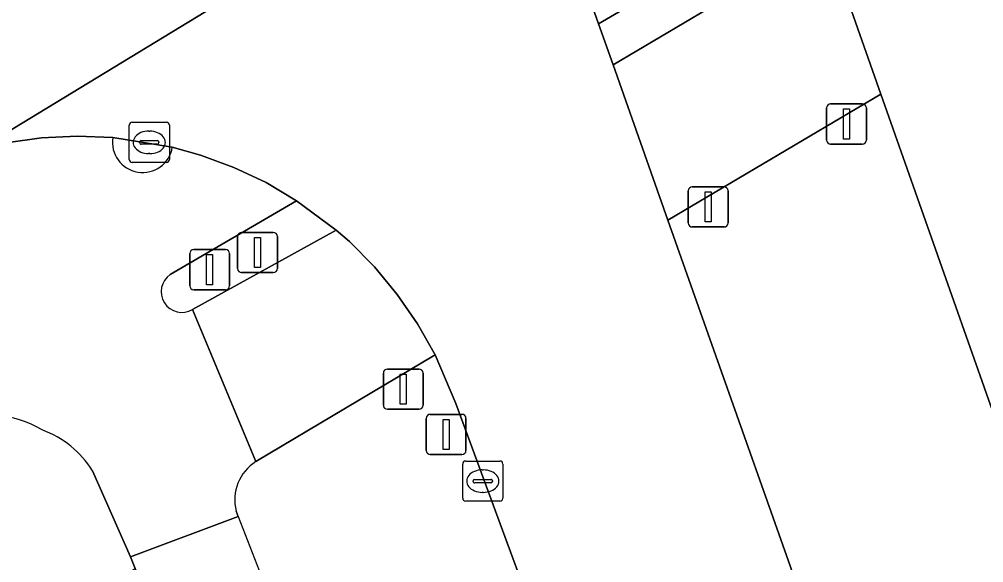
# Model space of a CAD drawing. Extents: x 158835 to 160077, y 386387 to 387778.
# Drawn here: x 159110.99 to 159135.01, y 387352.74 to 387366.28 of the extents above; entities that cross this region are included whole.
import ezdxf

# ---------------------------------------------------------------- set-up
doc = ezdxf.new("R2010")
doc.units = 0
for name, color, linetype in [('IMGEO_Berm_groen', 7, 'Continuous'), ('IMGEO_Fietspad_gesloten', 7, 'Continuous'), ('IMGEO_Fietspad_open', 7, 'Continuous'), ('IMGEO_Kolk', 7, 'Continuous'), ('IMGEO_Lichtmast', 7, 'Continuous'), ('IMGEO_Rijbaan_lokaal_gesloten', 7, 'Continuous'), ('IMGEO_Verkeerseiland_open', 7, 'Continuous'), ('IMGEO_Verkeersregelinstallatiepaal', 7, 'Continuous'), ('IMGEO_Voetpad_open', 7, 'Continuous')]:
    doc.layers.add(name, color=color, linetype=linetype)

msp = doc.modelspace()

# ---------------------------------------------------------------- linework, layer by layer
at = {"layer": 'IMGEO_Berm_groen'}
for points in [[(159144.422, 387330.486), (159136.437, 387353.085), (159132.448, 387364.417), (159127.145, 387361.276), (159131.485, 387349.001), (159135.452, 387337.856), (159137.281, 387332.542), (159140.175, 387324.063), (159141.55, 387320.179), (159142.765, 387317.172), (159145.903, 387309.831), (159146.881, 387307.292), (159148.417, 387303.552), (159151.24, 387297.113), (159152.056, 387295.257), (159153.393, 387292.563), (159154.981, 387289.43)], [(159132.922, 387326.705), (159132.418, 387328.045), (159121.86, 387356.708), (159121.345, 387357.917), (159116.884, 387355.259)], [(159116.393, 387354.026), (159116.419, 387353.957), (159116.446, 387353.889)]]:
    msp.add_lwpolyline(points, dxfattribs=at)
for centre, radius, start, end in [((159117.487, 387354.305), 1.129, 122.2751, 194.2984), ((159873.922, 387646.377), 811.985, 201.113346, 203.284745)]:
    msp.add_arc(centre, radius, start, end, dxfattribs=at)
at = {"layer": 'IMGEO_Fietspad_gesloten'}
msp.add_lwpolyline([(159116.446, 387353.889), (159113.759, 387352.885), (159113.879, 387352.596), (159124.465, 387327.068)], dxfattribs=at)
msp.add_arc((159873.922, 387646.377), 811.985, 201.113346, 203.284745, dxfattribs=at)
at = {"layer": 'IMGEO_Fietspad_open'}
msp.add_lwpolyline([(159129.709, 387372.197), (159124.391, 387369.068), (159125.416, 387366.169), (159130.735, 387369.282)], close=True, dxfattribs=at)
for points in [[(159113.321, 387363.333), (159112.434, 387363.369), (159111.548, 387363.326), (159110.669, 387363.204), (159110.022, 387363.062), (159110.742, 387361.15)], [(159114.753, 387359.917), (159117.899, 387361.759), (159117.137, 387362.209), (159116.337, 387362.589), (159115.507, 387362.896), (159114.804, 387363.092)], [(159116.884, 387355.259), (159115.304, 387359.048)], [(159112.819, 387355.032), (159113.759, 387352.885), (159116.446, 387353.889), (159116.419, 387353.957), (159116.393, 387354.026)]]:
    msp.add_lwpolyline(points, dxfattribs=at)
for centre, radius, start, end in [((159114.063, 387363.213), 0.751, 170.845, 350.6943), ((159115.043, 387359.492), 0.515, 124.261, 300.4935), ((159110.263, 387353.933), 2.483, 58.4894, 114.8638), ((159110.682, 387353.678), 2.53, 32.3636, 69.6754), ((159117.487, 387354.305), 1.129, 122.2751, 194.2984)]:
    msp.add_arc(centre, radius, start, end, dxfattribs=at)
at = {"layer": 'IMGEO_Kolk'}
for p, q in [((159113.729, 387362.786), (159113.729, 387363.638)), ((159113.804, 387363.712), (159114.656, 387363.712)), ((159114.73, 387363.638), (159114.73, 387362.786)), ((159114.217, 387363.492), (159114.242, 387363.492)), ((159113.988, 387363.206), (159113.988, 387363.218)), ((159114.426, 387363.169), (159114.028, 387363.169)), ((159114.031, 387363.255), (159114.429, 387363.255)), ((159114.472, 387363.218), (159114.472, 387363.206)), ((159114.24, 387362.932), (159114.215, 387362.932)), ((159114.656, 387362.712), (159113.804, 387362.712)), ((159122.109, 387355.273), (159122.961, 387355.273)), ((159122.034, 387354.347), (159122.034, 387355.199)), ((159122.522, 387355.053), (159122.547, 387355.053)), ((159123.035, 387355.199), (159123.035, 387354.347)), ((159122.293, 387354.767), (159122.293, 387354.779)), ((159122.731, 387354.73), (159122.333, 387354.73)), ((159122.336, 387354.816), (159122.734, 387354.816)), ((159122.777, 387354.779), (159122.777, 387354.767)), ((159122.545, 387354.493), (159122.52, 387354.493)), ((159122.961, 387354.273), (159122.109, 387354.273))]:
    msp.add_line(p, q, dxfattribs=at)
for points in [[(159113.729, 387362.786), (159113.729, 387363.638)], [(159113.804, 387363.712), (159114.656, 387363.712)], [(159114.73, 387363.638), (159114.73, 387362.786)], [(159114.656, 387362.712), (159113.804, 387362.712)], [(159122.109, 387355.273), (159122.961, 387355.273)], [(159122.034, 387354.347), (159122.034, 387355.199)], [(159123.035, 387355.199), (159123.035, 387354.347)], [(159122.961, 387354.273), (159122.109, 387354.273)]]:
    msp.add_lwpolyline(points, dxfattribs=at)
for centre, radius, start, end in [((159113.806, 387363.636), 0.0765, 91.552, 178.448), ((159113.806, 387363.636), 0.0765, 91.552, 178.448), ((159114.654, 387363.636), 0.0765, 1.552, 88.448), ((159114.654, 387363.636), 0.0765, 1.552, 88.448), ((159114.028, 387363.215), 0.0403, 85.8775, 175.7526), ((159114.025, 387363.205), 0.0366, 178.938, 274.7102), ((159114.429, 387363.212), 0.043, 264.8664, 352.4533), ((159114.433, 387363.217), 0.0386, 1.7309, 96.639), ((159113.806, 387362.788), 0.0765, 181.552, 268.448), ((159113.806, 387362.788), 0.0765, 181.552, 268.448), ((159114.654, 387362.788), 0.0765, 271.552, 358.448), ((159114.654, 387362.788), 0.0765, 271.552, 358.448), ((159122.111, 387355.197), 0.0765, 91.552, 178.448), ((159122.111, 387355.197), 0.0765, 91.552, 178.448), ((159122.959, 387355.197), 0.0765, 1.552, 88.448), ((159122.959, 387355.197), 0.0765, 1.552, 88.448), ((159122.333, 387354.776), 0.0403, 85.8775, 175.7526), ((159122.33, 387354.766), 0.0366, 178.938, 274.7102), ((159122.734, 387354.773), 0.043, 264.8664, 352.4533), ((159122.738, 387354.778), 0.0386, 1.7309, 96.639), ((159122.111, 387354.349), 0.0765, 181.552, 268.448), ((159122.111, 387354.349), 0.0765, 181.552, 268.448), ((159122.959, 387354.349), 0.0765, 271.552, 358.448), ((159122.959, 387354.349), 0.0765, 271.552, 358.448)]:
    msp.add_arc(centre, radius, start, end, dxfattribs=at)
for centre, major_axis, ratio, start_param, end_param in [((159114.216, 387363.212), (-0.387, 0.002), 0.722429, 4.712389, 7.853982), ((159114.241, 387363.212), (-0.39, 0.002), 0.717154, 1.570796, 4.712389), ((159122.521, 387354.773), (-0.387, 0.002), 0.722429, 4.712389, 7.853982), ((159122.546, 387354.773), (-0.39, 0.002), 0.717154, 1.570796, 4.712389)]:
    msp.add_ellipse(centre, major_axis=major_axis, ratio=ratio, start_param=start_param, end_param=end_param, dxfattribs=at)
at = {"layer": 'IMGEO_Lichtmast'}
for p, q in [((159121.226, 387356.437), (159122.016, 387356.437)), ((159122.016, 387356.437), (159121.226, 387356.437)), ((159121.126, 387355.537), (159121.126, 387356.337)), ((159121.126, 387356.337), (159121.126, 387355.537)), ((159122.116, 387356.337), (159122.116, 387355.537)), ((159122.116, 387355.537), (159122.116, 387356.337)), ((159122.016, 387355.437), (159121.226, 387355.437)), ((159121.226, 387355.437), (159122.016, 387355.437))]:
    msp.add_line(p, q, dxfattribs=at)
msp.add_lwpolyline([(159121.546, 387356.312), (159121.696, 387356.312), (159121.696, 387355.562), (159121.546, 387355.562), (159121.546, 387356.312)], dxfattribs=at)
for centre, start, end in [((159121.226, 387356.337), 90, 180), ((159121.226, 387356.337), 90, 180), ((159122.016, 387356.337), 0, 90), ((159122.016, 387356.337), 360, 90), ((159121.226, 387355.537), 180, 270), ((159121.226, 387355.537), 180, 270), ((159122.016, 387355.537), 270, 0), ((159122.016, 387355.537), 270, 0)]:
    msp.add_arc(centre, 0.1, start, end, dxfattribs=at)
at = {"layer": 'IMGEO_Rijbaan_lokaal_gesloten'}
for points in [[(159129.508, 387372.769), (159129.709, 387372.197), (159130.735, 387369.282), (159131.084, 387368.293), (159132.448, 387364.417), (159136.437, 387353.085), (159144.422, 387330.486), (159150.85, 387312.913), (159156.261, 387297.757), (159157.279, 387294.926), (159158.592, 387291.342), (159164.848, 387294.711), (159164.298, 387296.365), (159158.378, 387312.911)], [(159103.128, 387367.581), (159105.499, 387360.823), (159107.317, 387361.926), (159109.104, 387362.78), (159110.022, 387363.062), (159124.741, 387372.023)], [(159124.741, 387372.023), (159110.022, 387363.062), (159110.669, 387363.204), (159111.548, 387363.326), (159112.434, 387363.369), (159113.321, 387363.333), (159114.804, 387363.092), (159115.507, 387362.896), (159116.337, 387362.589), (159117.137, 387362.209), (159117.899, 387361.759), (159118.883, 387361.029), (159119.212, 387360.739), (159119.838, 387360.108), (159120.405, 387359.423), (159120.909, 387358.691), (159121.345, 387357.917), (159121.86, 387356.708), (159132.418, 387328.045), (159132.922, 387326.705), (159136.497, 387317.277)], [(159135.452, 387337.856), (159131.485, 387349.001), (159127.145, 387361.276), (159125.777, 387365.147), (159125.416, 387366.169), (159124.391, 387369.068)]]:
    msp.add_lwpolyline(points, dxfattribs=at)
at = {"layer": 'IMGEO_Verkeerseiland_open'}
msp.add_lwpolyline([(159125.777, 387365.147), (159131.084, 387368.293), (159130.735, 387369.282), (159125.416, 387366.169)], close=True, dxfattribs=at)
for points in [[(159114.804, 387363.092), (159113.321, 387363.333)], [(159115.304, 387359.048), (159118.883, 387361.029), (159117.899, 387361.759), (159114.753, 387359.917)]]:
    msp.add_lwpolyline(points, dxfattribs=at)
for centre, radius, start, end in [((159114.063, 387363.213), 0.751, 170.845, 350.6943), ((159115.043, 387359.492), 0.515, 124.261, 300.4935)]:
    msp.add_arc(centre, radius, start, end, dxfattribs=at)
at = {"layer": 'IMGEO_Verkeersregelinstallatiepaal'}
for p, q in [((159131.194, 387364.17), (159131.984, 387364.17)), ((159131.984, 387364.17), (159131.194, 387364.17)), ((159131.094, 387363.27), (159131.094, 387364.07)), ((159131.094, 387364.07), (159131.094, 387363.27)), ((159132.084, 387364.07), (159132.084, 387363.27)), ((159132.084, 387363.27), (159132.084, 387364.07)), ((159131.984, 387363.17), (159131.194, 387363.17)), ((159131.194, 387363.17), (159131.984, 387363.17)), ((159127.651, 387361.204), (159127.651, 387362.004)), ((159127.651, 387362.004), (159127.651, 387361.204)), ((159127.751, 387362.104), (159128.541, 387362.104)), ((159128.541, 387362.104), (159127.751, 387362.104)), ((159128.641, 387362.004), (159128.641, 387361.204)), ((159128.641, 387361.204), (159128.641, 387362.004)), ((159128.541, 387361.104), (159127.751, 387361.104)), ((159127.751, 387361.104), (159128.541, 387361.104)), ((159116.429, 387360.069), (159116.429, 387360.869)), ((159116.429, 387360.869), (159116.429, 387360.069)), ((159116.529, 387360.969), (159117.319, 387360.969)), ((159117.319, 387360.969), (159116.529, 387360.969)), ((159117.419, 387360.869), (159117.419, 387360.069)), ((159117.419, 387360.069), (159117.419, 387360.869)), ((159115.338, 387360.541), (159116.128, 387360.541)), ((159116.128, 387360.541), (159115.338, 387360.541)), ((159115.238, 387359.641), (159115.238, 387360.441)), ((159115.238, 387360.441), (159115.238, 387359.641)), ((159116.228, 387360.441), (159116.228, 387359.641)), ((159116.228, 387359.641), (159116.228, 387360.441)), ((159117.319, 387359.969), (159116.529, 387359.969)), ((159116.529, 387359.969), (159117.319, 387359.969)), ((159116.128, 387359.541), (159115.338, 387359.541)), ((159115.338, 387359.541), (159116.128, 387359.541)), ((159120.058, 387356.663), (159120.058, 387357.463)), ((159120.058, 387357.463), (159120.058, 387356.663)), ((159120.158, 387357.563), (159120.948, 387357.563)), ((159120.948, 387357.563), (159120.158, 387357.563)), ((159121.048, 387357.463), (159121.048, 387356.663)), ((159121.048, 387356.663), (159121.048, 387357.463)), ((159120.948, 387356.563), (159120.158, 387356.563)), ((159120.158, 387356.563), (159120.948, 387356.563))]:
    msp.add_line(p, q, dxfattribs=at)
for points in [[(159131.514, 387364.045), (159131.664, 387364.045), (159131.664, 387363.295), (159131.514, 387363.295), (159131.514, 387364.045)], [(159128.071, 387361.979), (159128.221, 387361.979), (159128.221, 387361.229), (159128.071, 387361.229), (159128.071, 387361.979)], [(159116.849, 387360.844), (159116.999, 387360.844), (159116.999, 387360.094), (159116.849, 387360.094), (159116.849, 387360.844)], [(159115.658, 387360.416), (159115.808, 387360.416), (159115.808, 387359.666), (159115.658, 387359.666), (159115.658, 387360.416)], [(159120.478, 387357.438), (159120.628, 387357.438), (159120.628, 387356.688), (159120.478, 387356.688), (159120.478, 387357.438)]]:
    msp.add_lwpolyline(points, dxfattribs=at)
for centre, start, end in [((159131.194, 387364.07), 90, 180), ((159131.194, 387364.07), 90, 180), ((159131.984, 387364.07), 0, 90), ((159131.984, 387364.07), 360, 90), ((159131.194, 387363.27), 180, 270), ((159131.194, 387363.27), 180, 270), ((159131.984, 387363.27), 270, 0), ((159131.984, 387363.27), 270, 0), ((159127.751, 387362.004), 90, 180), ((159127.751, 387362.004), 90, 180), ((159128.541, 387362.004), 0, 90), ((159128.541, 387362.004), 360, 90), ((159127.751, 387361.204), 180, 270), ((159127.751, 387361.204), 180, 270), ((159128.541, 387361.204), 270, 0), ((159128.541, 387361.204), 270, 0), ((159116.529, 387360.869), 90, 180), ((159116.529, 387360.869), 90, 180), ((159117.319, 387360.869), 0, 90), ((159117.319, 387360.869), 360, 90), ((159115.338, 387360.441), 90, 180), ((159115.338, 387360.441), 90, 180), ((159116.128, 387360.441), 0, 90), ((159116.128, 387360.441), 360, 90), ((159116.529, 387360.069), 180, 270), ((159116.529, 387360.069), 180, 270), ((159117.319, 387360.069), 270, 0), ((159117.319, 387360.069), 270, 0), ((159115.338, 387359.641), 180, 270), ((159115.338, 387359.641), 180, 270), ((159116.128, 387359.641), 270, 0), ((159116.128, 387359.641), 270, 0), ((159120.158, 387357.463), 90, 180), ((159120.158, 387357.463), 90, 180), ((159120.948, 387357.463), 0, 90), ((159120.948, 387357.463), 360, 90), ((159120.158, 387356.663), 180, 270), ((159120.158, 387356.663), 180, 270), ((159120.948, 387356.663), 270, 0), ((159120.948, 387356.663), 270, 0)]:
    msp.add_arc(centre, 0.1, start, end, dxfattribs=at)
at = {"layer": 'IMGEO_Voetpad_open'}
for points in [[(159127.145, 387361.276), (159132.448, 387364.417), (159131.084, 387368.293), (159125.777, 387365.147)], [(159116.884, 387355.259), (159121.345, 387357.917), (159120.909, 387358.691), (159120.405, 387359.423), (159119.838, 387360.108), (159119.212, 387360.739), (159118.883, 387361.029), (159115.304, 387359.048)]]:
    msp.add_lwpolyline(points, close=True, dxfattribs=at)
msp.add_lwpolyline([(159000, 387282.652), (159024.789, 387297.851), (159032.009, 387302.277), (159034.114, 387303.581), (159037.08, 387305.417), (159074.994, 387328.981), (159109.779, 387350.001), (159111.223, 387350.914), (159112.087, 387351.461), (159113.879, 387352.596), (159113.759, 387352.885), (159112.819, 387355.032)], dxfattribs=at)
for centre, radius, start, end in [((159110.263, 387353.933), 2.483, 58.4894, 114.8638), ((159110.682, 387353.678), 2.53, 32.3636, 69.6754)]:
    msp.add_arc(centre, radius, start, end, dxfattribs=at)

doc.saveas('drawing.dxf')
